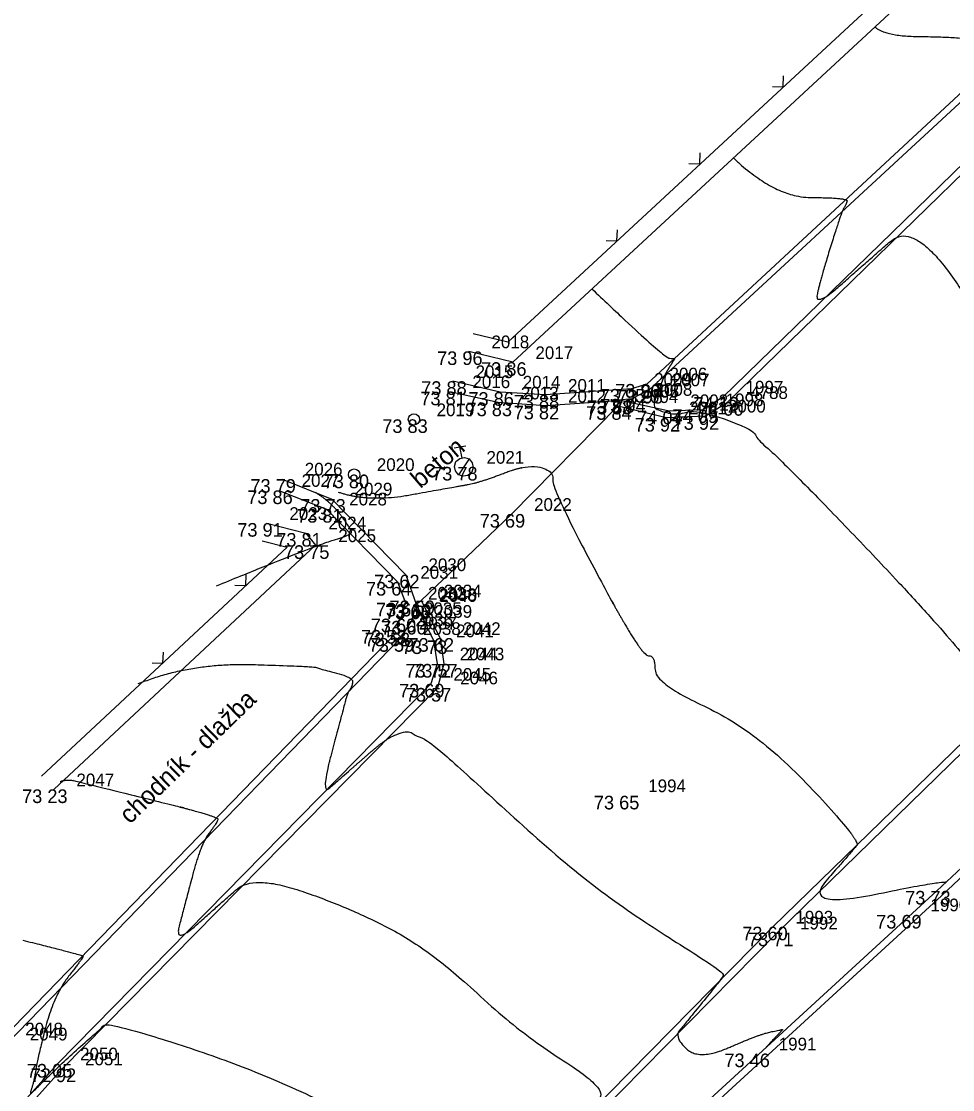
# Model space of a CAD drawing. Extents: x -704017 to -701500, y -1008977 to -1008450.
# Drawn here: x -701626.03 to -701605.47, y -1008590.52 to -1008566.93 of the extents above; entities that cross this region are included whole.
import ezdxf

# ---------------------------------------------------------------- set-up
doc = ezdxf.new("R2010")
doc.units = 0
for name, color, linetype in [('Z_body', 7, 'Continuous'), ('Z_body_cisla', 7, 'Continuous'), ('Z_body_vysky', 7, 'Continuous'), ('Z_chodnik', 7, 'Continuous'), ('Z_komunikace', 7, 'Continuous'), ('Z_obruby', 7, 'Continuous'), ('Z_oploceni', 7, 'Continuous'), ('Z_popis', 7, 'Continuous'), ('Z_site_znaky_vodovod', 7, 'Continuous'), ('Z_sloupky', 7, 'Continuous'), ('Z_vrstevnice_hlavni', 7, 'Continuous'), ('Z_vrstevnice_vedlejsi', 7, 'Continuous')]:
    doc.layers.add(name, color=color, linetype=linetype)

# ---------------------------------------------------------------- blocks, each defined once
blk = doc.blocks.new('POINT_DISPLAY')
blk.add_line((0, 0), (0, 0))
blk = doc.blocks.new('Z212')
for p, q in [((-0.17, 0.17), (0, 0)), ((0, 0), (0.17, 0.17))]:
    blk.add_line(p, q)
blk = doc.blocks.new('Z15')
blk.add_circle((0, 0), 0.125)
blk = doc.blocks.new('Z18')
for p, q in [((-0.13, 0.45), (0.13, 0.45)), ((0, 0.2), (0, 0.45)), ((-0.2, 0.05), (-0.15, 0.15)), ((-0.2, -0.05), (-0.2, 0.05)), ((-0.15, 0.15), (-0.05, 0.2)), ((0.15, 0.15), (-0.15, -0.15)), ((-0.05, 0.2), (0.05, 0.2)), ((0.05, 0.2), (0.15, 0.15)), ((0.15, 0.15), (0.2, 0.05)), ((0.2, 0.05), (0.2, -0.05)), ((-0.15, -0.15), (-0.2, -0.05)), ((-0.05, -0.2), (-0.15, -0.15)), ((0.05, -0.2), (-0.05, -0.2)), ((0.15, -0.15), (0.05, -0.2)), ((0.2, -0.05), (0.15, -0.15))]:
    blk.add_line(p, q)

msp = doc.modelspace()

# ---------------------------------------------------------------- linework, layer by layer
at = {"layer": 'Z_chodnik'}
for p, q in [((-701604.73, -1008567.99), (-701612.22, -1008574.94)), ((-701612.22, -1008574.94), (-701612.56, -1008575.05)), ((-701617.64, -1008580.12), (-701617.55, -1008579.77)), ((-701617.83, -1008580.37), (-701617.64, -1008580.12)), ((-701617.75, -1008580.43), (-701626.44, -1008589.39)), ((-701617.75, -1008580.43), (-701617.83, -1008580.37))]:
    msp.add_line(p, q, dxfattribs=at)
at = {"layer": 'Z_komunikace'}
for p, q in [((-701603.89, -1008568.96), (-701610.44, -1008575.34)), ((-701615.5, -1008575.35), (-701616.57, -1008575.11)), ((-701614.46, -1008575.42), (-701615.5, -1008575.35)), ((-701615.21, -1008577.81), (-701612.86, -1008575.43)), ((-701612.85, -1008575.31), (-701614.46, -1008575.42)), ((-701612.86, -1008575.43), (-701612.85, -1008575.31)), ((-701611.79, -1008575.69), (-701612.86, -1008575.43)), ((-701610.93, -1008575.65), (-701610.44, -1008575.34)), ((-701610.93, -1008575.65), (-701611.79, -1008575.69)), ((-701598.39, -1008576.17), (-701609.44, -1008586.92)), ((-701620.27, -1008577.04), (-701619.17, -1008577.48)), ((-701619.17, -1008577.48), (-701617.54, -1008579.15)), ((-701617.2, -1008579.72), (-701615.21, -1008577.81)), ((-701617.54, -1008579.15), (-701617.31, -1008579.8)), ((-701617.31, -1008579.8), (-701617.2, -1008579.72)), ((-701617.2, -1008579.72), (-701616.78, -1008580.55)), ((-701616.78, -1008580.55), (-701616.7, -1008581.12)), ((-701616.7, -1008581.12), (-701616.84, -1008581.65)), ((-701616.84, -1008581.65), (-701625.12, -1008590.05)), ((-701609.44, -1008586.92), (-701618.55, -1008596.18)), ((-701625.12, -1008590.05), (-701635.04, -1008601.13))]:
    msp.add_line(p, q, dxfattribs=at)
at = {"layer": 'Z_obruby'}
for p, q in [((-701604.63, -1008568.1), (-701612.17, -1008575.07)), ((-701604, -1008568.86), (-701610.54, -1008575.23)), ((-701615.46, -1008575.12), (-701616.5, -1008574.88)), ((-701614.46, -1008575.18), (-701615.46, -1008575.12)), ((-701612.56, -1008575.05), (-701614.46, -1008575.18)), ((-701614.46, -1008575.18), (-701614.46, -1008575.18)), ((-701612.17, -1008575.07), (-701612.55, -1008575.27)), ((-701610.54, -1008575.23), (-701610.98, -1008575.5)), ((-701612.84, -1008575.3), (-701612.85, -1008575.31)), ((-701612.55, -1008575.27), (-701612.84, -1008575.3)), ((-701611.76, -1008575.53), (-701612.84, -1008575.3)), ((-701611.76, -1008575.53), (-701610.98, -1008575.5)), ((-701598.3, -1008576.28), (-701609.34, -1008587.05)), ((-701620.34, -1008577.29), (-701619.29, -1008577.7)), ((-701619.29, -1008577.7), (-701617.72, -1008579.31)), ((-701617.72, -1008579.31), (-701617.55, -1008579.77)), ((-701617.41, -1008580.17), (-701617.31, -1008579.8)), ((-701617.31, -1008579.8), (-701617.3, -1008579.83)), ((-701617.3, -1008579.83), (-701616.93, -1008580.6)), ((-701617.66, -1008580.55), (-701617.41, -1008580.17)), ((-701617.66, -1008580.55), (-701626.34, -1008589.5)), ((-701616.93, -1008580.6), (-701616.85, -1008581.12)), ((-701616.85, -1008581.12), (-701616.99, -1008581.56)), ((-701616.99, -1008581.56), (-701625.23, -1008589.95)), ((-701609.34, -1008587.05), (-701618.44, -1008596.29)), ((-701625.23, -1008589.95), (-701635.16, -1008601.03))]:
    msp.add_line(p, q, dxfattribs=at)
at = {"layer": 'Z_oploceni'}
for p, q in [((-701606.46, -1008565.84), (-701615.29, -1008574.02)), ((-701606.19, -1008566.13), (-701615.18, -1008574.46)), ((-701615.29, -1008574.02), (-701616.05, -1008573.83)), ((-701615.18, -1008574.46), (-701616.15, -1008574.22)), ((-701620.61, -1008578.01), (-701619.75, -1008578.23)), ((-701619.75, -1008578.23), (-701619.53, -1008578.5)), ((-701620.16, -1008578.54), (-701625.58, -1008583.6)), ((-701619.53, -1008578.5), (-701625.31, -1008583.89)), ((-701620.71, -1008578.4), (-701620.16, -1008578.54)), ((-701598.07, -1008578.82), (-701605.82, -1008586.13)), ((-701597.97, -1008578.93), (-701605.72, -1008586.24)), ((-701605.82, -1008586.13), (-701612.55, -1008592.3)), ((-701605.72, -1008586.24), (-701612.45, -1008592.41))]:
    msp.add_line(p, q, dxfattribs=at)
at = {"layer": 'Z_vrstevnice_hlavni'}
for points in [[(-701613.432, -1008572.84), (-701611.831, -1008574.372), (-701611.609, -1008574.373), (-701611.613, -1008574.393), (-701611.856, -1008574.78), (-701611.953, -1008575.091), (-701611.954, -1008575.148), (-701612.033, -1008575.223), (-701612.076, -1008575.426), (-701612.03, -1008575.473), (-701611.98, -1008575.51), (-701611.77, -1008575.583), (-701611.409, -1008575.601), (-701610.954, -1008575.579), (-701610.44, -1008575.34), (-701604.24, -1008581.861), (-701604.749, -1008582.44), (-701605.529, -1008583.332), (-701603.344, -1008582.887), (-701603.137, -1008583.6)], [(-701625.994, -1008587.219), (-701624.654, -1008587.549), (-701624.66, -1008587.598), (-701625.304, -1008588.431), (-701625.657, -1008589.777), (-701625.746, -1008590.334), (-701625.851, -1008590.643), (-701625.757, -1008590.551), (-701625.188, -1008589.988), (-701624.275, -1008589.168), (-701624.101, -1008589.016), (-701620.603, -1008590.156), (-701617.209, -1008591.87), (-701616.483, -1008592.546), (-701615.813, -1008592.969), (-701616.106, -1008593.696), (-701616.371, -1008594.02), (-701617.032, -1008594.86), (-701616.738, -1008595.137), (-701616.805, -1008595.318), (-701616.174, -1008596.319), (-701616.11, -1008596.359)]]:
    msp.add_open_spline(points, degree=2, dxfattribs=at)
at = {"layer": 'Z_vrstevnice_vedlejsi'}
for points in [[(-701607.189, -1008567.056), (-701606.968, -1008567.267), (-701605.292, -1008567.275), (-701604.181, -1008567.477), (-701604.19, -1008567.68), (-701604.186, -1008567.683), (-701604.136, -1008567.686), (-701604.21, -1008568.607), (-701604.335, -1008569.187), (-701604.248, -1008569.109), (-701603.982, -1008568.877), (-701602.819, -1008567.9), (-701602.626, -1008567.737), (-701602.614, -1008567.784), (-701600.675, -1008570.205), (-701599.305, -1008572.14), (-701598.719, -1008573.93), (-701597.876, -1008575.452), (-701597.739, -1008575.536), (-701597.854, -1008575.665), (-701598.345, -1008576.225), (-701598.886, -1008576.84), (-701598.957, -1008576.921), (-701598.759, -1008576.881), (-701598.169, -1008578.914)], [(-701610.31, -1008569.948), (-701609.4, -1008570.819), (-701607.787, -1008570.827), (-701607.818, -1008570.973), (-701607.929, -1008571.149), (-701608.391, -1008572.637), (-701608.528, -1008573.27), (-701607.344, -1008572.225), (-701606.346, -1008571.353), (-701604.634, -1008573.771), (-701603.746, -1008575.801), (-701600.99, -1008578.699), (-701601.818, -1008579.64), (-701602.243, -1008580.126), (-701601.051, -1008579.884), (-701600.653, -1008581.257)], [(-701619.03, -1008577.326), (-701618.363, -1008577.554), (-701616.5, -1008577.216), (-701615.91, -1008577.117), (-701614.864, -1008576.707), (-701614.27, -1008576.858), (-701614.318, -1008577.257), (-701612.357, -1008580.941), (-701612.038, -1008580.926), (-701612.047, -1008581.547), (-701609.815, -1008582.578), (-701607.49, -1008585.023), (-701607.681, -1008585.24), (-701608.814, -1008586.537), (-701605.637, -1008585.89), (-701605.621, -1008585.943)], [(-701621.716, -1008579.394), (-701619.53, -1008578.5), (-701618.736, -1008578.268), (-701618.737, -1008578.158), (-701619.2, -1008577.535), (-701619.537, -1008577.333)], [(-701623.444, -1008581.555), (-701622.309, -1008581.091), (-701619.54, -1008581.175), (-701619.478, -1008581.221), (-701618.702, -1008581.412), (-701618.728, -1008581.625), (-701618.826, -1008581.752), (-701618.922, -1008582.117), (-701619.436, -1008584.051), (-701618.996, -1008583.655), (-701617.732, -1008582.555), (-701617.302, -1008582.695), (-701616.885, -1008582.905), (-701613.565, -1008585.995), (-701610.502, -1008587.928), (-701610.551, -1008588.049), (-701611.42, -1008589.112), (-701611.615, -1008589.36), (-701611.068, -1008589.877), (-701609.735, -1008589.293), (-701609.227, -1008589.188), (-701609.219, -1008589.188), (-701609.595, -1008589.591)], [(-701625.172, -1008583.717), (-701625.088, -1008583.683), (-701624.883, -1008583.689), (-701624.878, -1008583.692), (-701621.678, -1008584.48), (-701621.694, -1008584.612), (-701622.065, -1008585.092), (-701622.426, -1008586.469), (-701622.655, -1008587.328), (-701621.636, -1008586.411), (-701620.916, -1008585.785), (-701618.953, -1008586.425), (-701617.047, -1008587.387), (-701615.024, -1008589.271), (-701613.158, -1008590.448), (-701613.328, -1008590.872), (-701613.895, -1008591.566), (-701614.323, -1008592.11), (-701613.466, -1008592.921), (-701613.662, -1008593.45), (-701613.615, -1008593.524), (-701613.61, -1008593.527)]]:
    msp.add_open_spline(points, degree=2, dxfattribs=at)

# ---------------------------------------------------------------- block references
at = {"layer": 'Z_body'}
for p in [(-701616.15, -1008574.22), (-701615.18, -1008574.46), (-701616.5, -1008574.88), (-701612.22, -1008574.94), (-701616.57, -1008575.11), (-701615.46, -1008575.12), (-701614.46, -1008575.18), (-701612.56, -1008575.05), (-701612.17, -1008575.07), (-701610.54, -1008575.23), (-701615.5, -1008575.35), (-701614.46, -1008575.42), (-701612.86, -1008575.43), (-701612.85, -1008575.31), (-701612.84, -1008575.3), (-701612.55, -1008575.27), (-701610.44, -1008575.34), (-701611.79, -1008575.69), (-701611.76, -1008575.53), (-701610.98, -1008575.5), (-701610.93, -1008575.65), (-701617.36, -1008575.72), (-701616.26, -1008576.77), (-701620.27, -1008577.04), (-701618.68, -1008576.94), (-701620.34, -1008577.29), (-701619.17, -1008577.48), (-701619.29, -1008577.7), (-701615.21, -1008577.81), (-701620.61, -1008578.01), (-701619.75, -1008578.23), (-701619.53, -1008578.5), (-701617.54, -1008579.15), (-701617.72, -1008579.31), (-701617.2, -1008579.72), (-701617.55, -1008579.77), (-701617.31, -1008579.8), (-701617.3, -1008579.83), (-701617.64, -1008580.12), (-701617.41, -1008580.17), (-701617.83, -1008580.37), (-701617.75, -1008580.43), (-701617.66, -1008580.55), (-701616.93, -1008580.6), (-701616.78, -1008580.55), (-701616.85, -1008581.12), (-701616.7, -1008581.12), (-701616.99, -1008581.56), (-701616.84, -1008581.65), (-701625.31, -1008583.89), (-701612.69, -1008584.03), (-701605.82, -1008586.13), (-701606.46, -1008586.66), (-701609.44, -1008586.92), (-701609.34, -1008587.05), (-701609.81, -1008589.72), (-701625.23, -1008589.95), (-701625.12, -1008590.05)]:
    msp.add_blockref('POINT_DISPLAY', p, dxfattribs=at)
at = {"layer": 'Z_oploceni'}
for p, rotation in [((-701609.21, -1008568.38), 42.8), ((-701611.05, -1008570.08), 42.8), ((-701612.88, -1008571.78), 42.8), ((-701621.07, -1008579.39), 43), ((-701622.9, -1008581.1), 43)]:
    msp.add_blockref('Z212', p, dxfattribs=dict(at, rotation=rotation))
at = {"layer": 'Z_site_znaky_vodovod', "rotation": 10.799999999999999}
msp.add_blockref('Z18', (-701616.26, -1008576.77), dxfattribs=at)
at = {"layer": 'Z_sloupky'}
for p in [(-701617.36, -1008575.72), (-701618.68, -1008576.94)]:
    msp.add_blockref('Z15', p, dxfattribs=at)

# ---------------------------------------------------------------- texts
at = {"layer": 'Z_body_cisla'}
for s, p in [('2018', (-701615.65, -1008574.15)), ('2017', (-701614.68, -1008574.39)), ('2015', (-701616, -1008574.81)), ('2016', (-701616.07, -1008575.03)), ('2014', (-701614.96, -1008575.04)), ('2009', (-701612.06, -1008574.98)), ('2006', (-701611.72, -1008574.86)), ('2007', (-701611.67, -1008574.99)), ('2013', (-701615, -1008575.28)), ('2011', (-701613.96, -1008575.11)), ('2005', (-701612.35, -1008575.24)), ('2003', (-701612.34, -1008575.23)), ('2008', (-701612.05, -1008575.2)), ('1997', (-701610.04, -1008575.15)), ('4788', (-701609.94, -1008575.27)), ('2012', (-701613.96, -1008575.35)), ('2004', (-701612.36, -1008575.36)), ('2002', (-701611.26, -1008575.45)), ('1998', (-701610.48, -1008575.43)), ('2019', (-701616.86, -1008575.65)), ('2001', (-701611.29, -1008575.61)), ('2000', (-701610.43, -1008575.57)), ('2021', (-701615.76, -1008576.7)), ('2020', (-701618.18, -1008576.86)), ('2026', (-701619.77, -1008576.96)), ('2027', (-701619.84, -1008577.21)), ('2029', (-701618.67, -1008577.4)), ('2028', (-701618.79, -1008577.62)), ('2022', (-701614.71, -1008577.74)), ('2023', (-701620.11, -1008577.94)), ('2024', (-701619.25, -1008578.15)), ('2025', (-701619.03, -1008578.43)), ('2031', (-701617.22, -1008579.24)), ('2030', (-701617.04, -1008579.07)), ('2032', (-701617.05, -1008579.7)), ('2033', (-701616.81, -1008579.73)), ('2040', (-701616.8, -1008579.75)), ('2034', (-701616.7, -1008579.65)), ('2035', (-701617.14, -1008580.04)), ('2039', (-701616.91, -1008580.1)), ('2036', (-701617.33, -1008580.29)), ('2037', (-701617.25, -1008580.36)), ('2038', (-701617.16, -1008580.48)), ('2042', (-701616.28, -1008580.48)), ('2041', (-701616.43, -1008580.53)), ('2044', (-701616.35, -1008581.04)), ('2043', (-701616.2, -1008581.04)), ('2045', (-701616.49, -1008581.49)), ('2046', (-701616.34, -1008581.57)), ('2047', (-701624.81, -1008583.82)), ('1994', (-701612.19, -1008583.95)), ('1990', (-701605.96, -1008586.58)), ('1993', (-701608.94, -1008586.85)), ('1992', (-701608.84, -1008586.98)), ('2048', (-701625.94, -1008589.32)), ('2049', (-701625.84, -1008589.43)), ('1991', (-701609.31, -1008589.65)), ('2050', (-701624.73, -1008589.87)), ('2051', (-701624.62, -1008589.98))]:
    msp.add_text(s, height=0.28, dxfattribs=at).set_placement(p)
at = {"layer": 'Z_body_vysky'}
for s, p in [('73 96', (-701616.85, -1008574.52)), ('73 86', (-701615.88, -1008574.76)), ('73 88', (-701617.2, -1008575.18)), ('73 96', (-701612.92, -1008575.24)), ('73 81', (-701617.22, -1008575.41)), ('73 86', (-701616.16, -1008575.42)), ('73 88', (-701615.16, -1008575.48)), ('73 95', (-701613.26, -1008575.35)), ('73 98', (-701612.87, -1008575.37)), ('74 13', (-701611.19, -1008575.53)), ('73 83', (-701616.2, -1008575.65)), ('73 82', (-701615.16, -1008575.72)), ('73 84', (-701613.56, -1008575.73)), ('73 83', (-701613.55, -1008575.61)), ('73 88', (-701613.54, -1008575.6)), ('73 94', (-701613.25, -1008575.57)), ('74 00', (-701611.09, -1008575.64)), ('73 83', (-701618.06, -1008576.02)), ('73 92', (-701612.49, -1008575.99)), ('74 04', (-701612.435, -1008575.83)), ('74 09', (-701611.655, -1008575.8)), ('73 92', (-701611.63, -1008575.95)), ('73 78', (-701616.96, -1008577.07)), ('73 79', (-701620.97, -1008577.34)), ('73 80', (-701619.355, -1008577.24)), ('73 86', (-701621.04, -1008577.59)), ('73 73', (-701619.87, -1008577.78)), ('73 81', (-701619.94, -1008578)), ('73 69', (-701615.91, -1008578.11)), ('73 91', (-701621.26, -1008578.31)), ('73 81', (-701620.4, -1008578.53)), ('73 75', (-701620.23, -1008578.8)), ('73 62', (-701618.24, -1008579.45)), ('73 64', (-701618.42, -1008579.61)), ('73 59', (-701617.9, -1008580.02)), ('73 61', (-701618.2, -1008580.07)), ('73 65', (-701618, -1008580.13)), ('73 60', (-701617.985, -1008580.1)), ('73 60', (-701618.315, -1008580.42)), ('73 60', (-701618.085, -1008580.47)), ('73 58', (-701618.53, -1008580.67)), ('73 58', (-701618.45, -1008580.73)), ('73 59', (-701618.36, -1008580.85)), ('73 73', (-701617.63, -1008580.9)), ('73 62', (-701617.48, -1008580.85)), ('73 72', (-701617.55, -1008581.42)), ('73 57', (-701617.4, -1008581.42)), ('73 69', (-701617.69, -1008581.86)), ('73 57', (-701617.54, -1008581.95)), ('73 23', (-701626.01, -1008584.19)), ('73 65', (-701613.39, -1008584.33)), ('73 73', (-701606.52, -1008586.43)), ('73 69', (-701607.16, -1008586.96)), ('73 60', (-701610.115, -1008587.22)), ('73 71', (-701609.99, -1008587.35)), ('73 46', (-701610.51, -1008590.02)), ('73 05', (-701625.905, -1008590.25)), ('72 92', (-701625.82, -1008590.35))]:
    msp.add_text(s, height=0.3, dxfattribs=at).set_placement(p)
at = {"layer": 'Z_oploceni'}
msp.add_text('beton', height=0.4, rotation=40.5, dxfattribs=at).set_placement((-701617.22, -1008577.26))
at = {"layer": 'Z_popis'}
msp.add_text('chodník - dlažba', height=0.4, rotation=44.1, dxfattribs=at).set_placement((-701623.63, -1008584.67))

doc.saveas('drawing.dxf')
